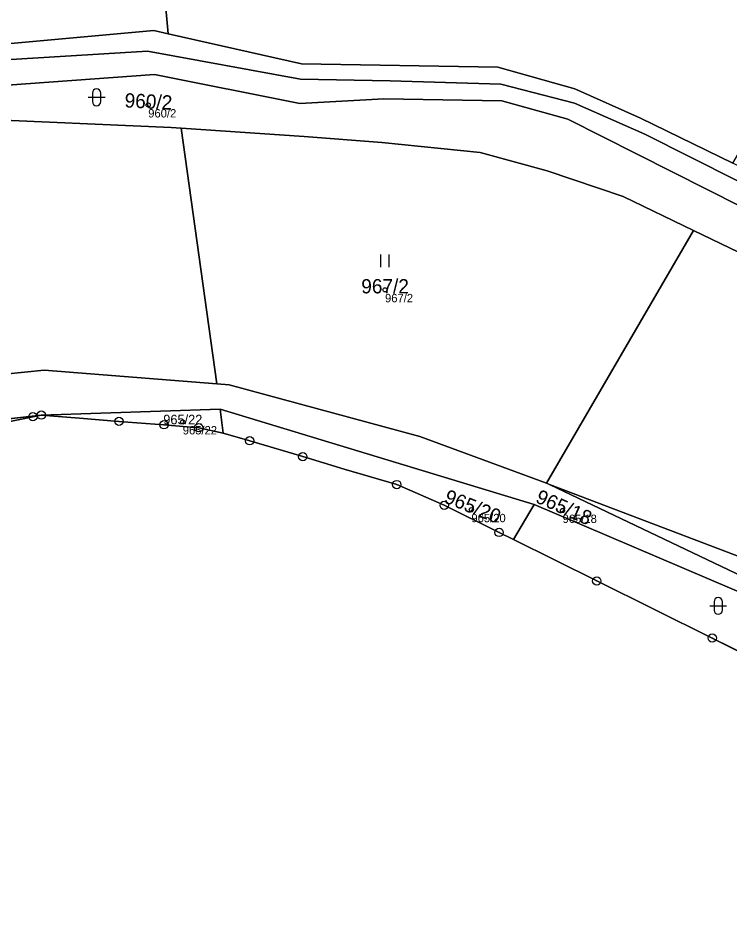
# Model space of a CAD drawing. Extents: x -603967 to -594699, y -1179315 to -1165625.
# Drawn here: x -596070.3 to -595985.4, y -1172648.2 to -1172539.4 of the extents above; entities that cross this region are included whole.
import ezdxf

# ---------------------------------------------------------------- set-up
doc = ezdxf.new("R2010")
doc.units = 0
for name, color, linetype in [('Definiční body', 7, 'Continuous'), ('Hranice parcel', 7, 'Continuous'), ('Parcelní čísla', 7, 'Continuous'), ('Polygon ku', 7, 'Continuous'), ('Polygon parcely', 7, 'Continuous'), ('Značky bodu BP', 7, 'Continuous'), ('Značky kultur', 7, 'Continuous')]:
    doc.layers.add(name, color=color, linetype=linetype)

msp = doc.modelspace()

# ---------------------------------------------------------------- linework, layer by layer
at = {"layer": 'Definiční body'}
for centre in [(-596054.8, -1172549.74994), (-596026.54, -1172571.80994), (-596050.68, -1172587.57994), (-596016.23, -1172598.05994), (-596005.35, -1172598.14994)]:
    msp.add_circle(centre, 0.25, dxfattribs=at)
at = {"layer": 'Hranice parcel'}
for p, q in [((-596054.51, -1172518.15), (-596052.44, -1172541.25)), ((-596050.87, -1172552.52), (-596046.63, -1172583.03)), ((-595989.71, -1172564.73), (-596007.27, -1172594.9)), ((-595989.71, -1172564.73), (-595925.58, -1172595.61)), ((-596067.56, -1172586.76), (-596046.21, -1172586.06)), ((-596046.21, -1172586.06), (-596008.75, -1172597.44)), ((-596046.21, -1172586.06), (-596045.87, -1172588.9)), ((-596163.38, -1172597.57), (-596067.56, -1172586.76)), ((-596068.56, -1172586.95), (-596072.07, -1172587.68)), ((-596067.56, -1172586.76), (-596068.56, -1172586.95)), ((-596062.99, -1172587.14), (-596067.56, -1172586.76)), ((-596058.29, -1172587.51), (-596062.99, -1172587.14)), ((-596052.92, -1172587.91), (-596058.29, -1172587.51)), ((-596048.77, -1172588.27), (-596052.92, -1172587.91)), ((-596045.87, -1172588.9), (-596048.77, -1172588.27)), ((-596042.69, -1172589.82), (-596045.87, -1172588.9)), ((-596036.36, -1172591.72), (-596042.69, -1172589.82)), ((-596031.4, -1172593.22), (-596036.36, -1172591.72)), ((-596025.14, -1172595.06), (-596031.4, -1172593.22)), ((-596006.89, -1172595.04), (-596007.27, -1172594.9)), ((-596019.47, -1172597.53), (-596025.14, -1172595.06)), ((-595943.65, -1172625.21), (-596006.89, -1172595.04)), ((-596012.92, -1172600.76), (-596019.47, -1172597.53)), ((-596008.75, -1172597.44), (-596011.2, -1172601.62)), ((-596008.75, -1172597.44), (-595943.65, -1172625.21)), ((-596011.2, -1172601.62), (-596012.92, -1172600.76)), ((-596001.27, -1172606.56), (-596011.2, -1172601.62)), ((-595987.49, -1172613.37), (-596001.27, -1172606.56)), ((-595973.02, -1172620.58), (-595987.49, -1172613.37))]:
    msp.add_line(p, q, dxfattribs=at)
for points in [[(-596052.44, -1172541.25), (-596054.14, -1172540.86), (-596169.68, -1172551.38)], [(-595985.02, -1172556.68), (-595996.04, -1172551.34), (-596003.87, -1172547.83), (-596013.08, -1172545.23), (-596036.52, -1172544.84), (-596052.44, -1172541.25)], [(-596268.28, -1172594.75), (-596229.02, -1172576.89), (-596169.44, -1172553.86), (-596104.58, -1172547.05), (-596092.61, -1172546.07), (-596075.12, -1172544.57), (-596054.89, -1172543.34), (-596036.62, -1172546.66), (-596025.94, -1172546.88), (-596012.73, -1172547.26), (-596003.92, -1172549.54), (-595995.54, -1172553.24), (-595919.13, -1172591.71), (-595875.39, -1172623.05)], [(-595845.73, -1172648.19), (-595847.24, -1172647.08), (-595858, -1172639.17), (-595862.48, -1172635.88), (-595875.14, -1172626.57), (-595917.63, -1172595.39), (-596004.71, -1172551.46), (-596012.61, -1172549.24), (-596026.69, -1172549.02), (-596036.71, -1172549.58), (-596054.07, -1172546.13), (-596103.99, -1172549.73), (-596164.8, -1172556.19), (-596180.03, -1172560.13)], [(-596168.6, -1172559.33), (-596167.86, -1172559.13), (-596122.49, -1172554.68), (-596092.58, -1172552.05), (-596075.69, -1172551.39), (-596052.08, -1172552.44), (-596050.87, -1172552.52)], [(-596050.87, -1172552.52), (-596036.19, -1172553.5), (-596026.93, -1172554.22), (-596015.18, -1172555.42), (-596007.19, -1172557.59), (-595998.13, -1172560.68), (-595989.71, -1172564.73)], [(-596046.63, -1172583.03), (-596067.2, -1172581.41), (-596086.04, -1172583.32), (-596100.77, -1172586.01), (-596115.78, -1172588.18), (-596140.91, -1172590.99), (-596153.86, -1172592.84), (-596163.78, -1172594.62)], [(-596007.27, -1172594.9), (-596022.4, -1172589.31), (-596045.16, -1172583.15), (-596046.63, -1172583.03)], [(-596006.89, -1172595.04), (-595943.49, -1172619.14), (-595938.92, -1172618.56)]]:
    msp.add_lwpolyline(points, dxfattribs=at)
at = {"layer": 'Polygon ku'}
msp.add_lwpolyline([(-596072.07, -1172587.68), (-596068.56, -1172586.95), (-596067.56, -1172586.76), (-596062.99, -1172587.14), (-596058.29, -1172587.51), (-596052.92, -1172587.91), (-596048.77, -1172588.27), (-596045.87, -1172588.9), (-596042.69, -1172589.82), (-596036.36, -1172591.72), (-596031.4, -1172593.22), (-596025.14, -1172595.06), (-596019.47, -1172597.53), (-596012.92, -1172600.76), (-596011.2, -1172601.62), (-596001.27, -1172606.56), (-595987.49, -1172613.37), (-595973.02, -1172620.58), (-595952.73, -1172639.96)], dxfattribs=at)
at = {"layer": 'Polygon parcely'}
for points in [[(-596054.51, -1172518.15), (-596052.44, -1172541.25), (-596036.52, -1172544.84), (-596013.08, -1172545.23), (-596003.87, -1172547.83), (-595996.04, -1172551.34), (-595985.02, -1172556.68), (-595966.27, -1172524.45), (-595979.17, -1172519.76), (-595994.69, -1172516.5), (-596008.38, -1172515.18), (-596021.31, -1172514.76), (-596039.79, -1172516.24), (-596052.73, -1172518)], [(-596169.68, -1172551.38), (-596054.14, -1172540.86), (-596052.44, -1172541.25), (-596054.51, -1172518.15), (-596137.86, -1172525.33), (-596172.58, -1172529.74)], [(-596046.63, -1172583.03), (-596050.87, -1172552.52), (-596052.08, -1172552.44), (-596075.69, -1172551.39), (-596092.58, -1172552.05), (-596122.49, -1172554.68), (-596167.86, -1172559.13), (-596168.6, -1172559.33), (-596163.78, -1172594.62), (-596153.86, -1172592.84), (-596140.91, -1172590.99), (-596115.78, -1172588.18), (-596100.77, -1172586.01), (-596086.04, -1172583.32), (-596067.2, -1172581.41)], [(-596050.87, -1172552.52), (-596046.63, -1172583.03), (-596045.16, -1172583.15), (-596022.4, -1172589.31), (-596007.27, -1172594.9), (-595989.71, -1172564.73), (-595998.13, -1172560.68), (-596007.19, -1172557.59), (-596015.18, -1172555.42), (-596026.93, -1172554.22), (-596036.19, -1172553.5)], [(-595925.13, -1172596.72), (-595925.58, -1172595.61), (-595989.71, -1172564.73), (-596007.27, -1172594.9), (-596006.89, -1172595.04), (-595943.49, -1172619.14), (-595938.92, -1172618.56), (-595924.46, -1172598.19)], [(-596067.56, -1172586.76), (-596062.99, -1172587.14), (-596058.29, -1172587.51), (-596052.92, -1172587.91), (-596048.77, -1172588.27), (-596045.87, -1172588.9), (-596046.21, -1172586.06)], [(-596046.21, -1172586.06), (-596045.87, -1172588.9), (-596042.69, -1172589.82), (-596036.36, -1172591.72), (-596031.4, -1172593.22), (-596025.14, -1172595.06), (-596019.47, -1172597.53), (-596012.92, -1172600.76), (-596011.2, -1172601.62), (-596008.75, -1172597.44)], [(-596162.17, -1172606.53), (-596159.92, -1172606.08), (-596154.8, -1172605.05), (-596149.26, -1172604.22), (-596117.47, -1172599.28), (-596111.89, -1172598.06), (-596102.85, -1172595.52), (-596099.08, -1172594.46), (-596094.87, -1172593.28), (-596090.11, -1172591.89), (-596084.93, -1172590.48), (-596080.81, -1172589.58), (-596076.11, -1172588.54), (-596072.07, -1172587.68), (-596068.56, -1172586.95), (-596067.56, -1172586.76), (-596163.38, -1172597.57)], [(-595938.92, -1172618.56), (-595943.49, -1172619.14), (-596006.89, -1172595.04), (-595943.65, -1172625.21)], [(-596011.2, -1172601.62), (-596001.27, -1172606.56), (-595987.49, -1172613.37), (-595973.02, -1172620.58), (-595962.58, -1172625.57), (-595953.79, -1172627.09), (-595943.46, -1172632.71), (-595939.89, -1172627.58), (-595943.65, -1172625.21), (-596008.75, -1172597.44)]]:
    msp.add_lwpolyline(points, close=True, dxfattribs=at)
for points in [[(-595875.61, -1172619.8), (-595915.8, -1172591.42), (-595918.7, -1172589.78), (-595920.42, -1172587.98), (-595985.02, -1172556.68), (-595996.04, -1172551.34), (-596003.87, -1172547.83), (-596013.08, -1172545.23), (-596036.52, -1172544.84), (-596052.44, -1172541.25), (-596054.14, -1172540.86), (-596169.68, -1172551.38), (-596182.33, -1172554.55), (-596195.34, -1172559.85), (-596208.16, -1172564.43), (-596221.71, -1172570.01), (-596234.5, -1172575.57), (-596247.03, -1172580.98), (-596255.56, -1172584.83), (-596262.06, -1172587.76), (-596274.59, -1172594.4), (-596285.29, -1172601.06), (-596296.17, -1172608.16), (-596314.58, -1172621.87)], [(-596268.28, -1172594.75), (-596229.02, -1172576.89), (-596169.44, -1172553.86), (-596104.58, -1172547.05), (-596092.61, -1172546.07), (-596075.12, -1172544.57), (-596054.89, -1172543.34), (-596036.62, -1172546.66), (-596025.94, -1172546.88), (-596012.73, -1172547.26), (-596003.92, -1172549.54), (-595995.54, -1172553.24), (-595919.13, -1172591.71), (-595875.39, -1172623.05)], [(-595875.39, -1172623.05), (-595919.13, -1172591.71), (-595995.54, -1172553.24), (-596003.92, -1172549.54), (-596012.73, -1172547.26), (-596025.94, -1172546.88), (-596036.62, -1172546.66), (-596054.89, -1172543.34), (-596075.12, -1172544.57), (-596092.61, -1172546.07), (-596104.58, -1172547.05), (-596169.44, -1172553.86), (-596229.02, -1172576.89), (-596268.28, -1172594.75)], [(-596271.65, -1172598.72), (-596258.57, -1172592.58), (-596244.25, -1172586.97), (-596232.61, -1172581.04), (-596219.36, -1172575.39), (-596205.81, -1172569.95), (-596193.23, -1172565.44), (-596180.03, -1172560.13), (-596164.8, -1172556.19), (-596103.99, -1172549.73), (-596054.07, -1172546.13), (-596036.71, -1172549.58), (-596026.69, -1172549.02), (-596012.61, -1172549.24), (-596004.71, -1172551.46), (-595917.63, -1172595.39), (-595875.14, -1172626.57)], [(-595875.14, -1172626.57), (-595917.63, -1172595.39), (-596004.71, -1172551.46), (-596012.61, -1172549.24), (-596026.69, -1172549.02), (-596036.71, -1172549.58), (-596054.07, -1172546.13), (-596103.99, -1172549.73), (-596164.8, -1172556.19)], [(-596075.69, -1172551.39), (-596052.08, -1172552.44), (-596050.87, -1172552.52), (-596036.19, -1172553.5), (-596026.93, -1172554.22), (-596015.18, -1172555.42), (-596007.19, -1172557.59), (-595998.13, -1172560.68), (-595989.71, -1172564.73), (-595925.58, -1172595.61), (-595921.91, -1172595.3), (-595919.05, -1172596.93), (-595888.24, -1172621.03), (-595874.69, -1172633)], [(-596163.38, -1172597.57), (-596067.56, -1172586.76), (-596046.21, -1172586.06), (-596008.75, -1172597.44), (-595943.65, -1172625.21), (-596006.89, -1172595.04), (-596007.27, -1172594.9), (-596022.4, -1172589.31), (-596045.16, -1172583.15), (-596046.63, -1172583.03), (-596067.2, -1172581.41), (-596086.04, -1172583.32)]]:
    msp.add_lwpolyline(points, dxfattribs=at)
at = {"layer": 'Značky bodu BP'}
for centre, radius in [((-596067.56, -1172586.75988), 0.5), ((-596068.56, -1172586.94988), 0.5), ((-596068.56, -1172586.94988), 0.0303), ((-596067.56, -1172586.75988), 0.0303), ((-596058.29, -1172587.50988), 0.5), ((-596058.29, -1172587.50988), 0.0303), ((-596052.92, -1172587.90988), 0.5), ((-596052.92, -1172587.90988), 0.0303), ((-596048.77, -1172588.26988), 0.5), ((-596048.77, -1172588.26988), 0.0303), ((-596042.69, -1172589.81988), 0.5), ((-596042.69, -1172589.81988), 0.0303), ((-596036.36, -1172591.71988), 0.5), ((-596036.36, -1172591.71988), 0.0303), ((-596025.14, -1172595.05988), 0.5), ((-596025.14, -1172595.05988), 0.0303), ((-596019.47, -1172597.52988), 0.5), ((-596019.47, -1172597.52988), 0.0303), ((-596012.92, -1172600.75988), 0.5), ((-596012.92, -1172600.75988), 0.0303), ((-596001.27, -1172606.55988), 0.5), ((-596001.27, -1172606.55988), 0.0303), ((-595987.49, -1172613.36988), 0.5), ((-595987.49, -1172613.36988), 0.0303)]:
    msp.add_circle(centre, radius, dxfattribs=at)
at = {"layer": 'Značky kultur'}
for p, q in [((-596061.961, -1172548.831), (-596059.959, -1172548.831)), ((-596061.461, -1172548.331), (-596061.461, -1172549.332)), ((-596060.459, -1172549.332), (-596060.459, -1172548.331)), ((-596027.051, -1172569.11), (-596027.051, -1172567.61)), ((-596026.05, -1172569.11), (-596026.05, -1172567.61)), ((-595987.271, -1172609.041), (-595987.271, -1172610.042)), ((-595986.269, -1172610.042), (-595986.269, -1172609.041)), ((-595987.771, -1172609.541), (-595985.769, -1172609.541))]:
    msp.add_line(p, q, dxfattribs=at)
for centre, start, end in [((-596060.96, -1172548.3309), 0, 180), ((-596060.96, -1172549.3309), 180, 359.9878861), ((-595986.77, -1172609.0409), 0, 180), ((-595986.77, -1172610.0409), 180, 359.9878861)]:
    msp.add_arc(centre, 0.5, start, end, dxfattribs=at)

# ---------------------------------------------------------------- texts
at = {"layer": 'Definiční body'}
for s, p in [('960/2', (-596054.8, -1172551.239)), ('967/2', (-596026.54, -1172573.299)), ('965/22', (-596050.68, -1172589.069)), ('965/20', (-596016.23, -1172599.549)), ('965/18', (-596005.35, -1172599.639))]:
    msp.add_text(s, height=0.999996, dxfattribs=at).set_placement(p)
at = {"layer": 'Parcelní čísla'}
for s, rotation, p in [('960/2', 357, (-596057.654, -1172550.025)), ('965/20', 338, (-596019.603, -1172597.155)), ('965/18', 336, (-596008.689, -1172597.128))]:
    msp.add_text(s, height=1.699998, rotation=rotation, dxfattribs=at).set_placement(p)
for s, height, p in [('967/2', 1.699998, (-596029.376, -1172572.235)), ('965/22', 1.14, (-596053.004, -1172587.865))]:
    msp.add_text(s, height=height, dxfattribs=at).set_placement(p)

doc.saveas('drawing.dxf')
